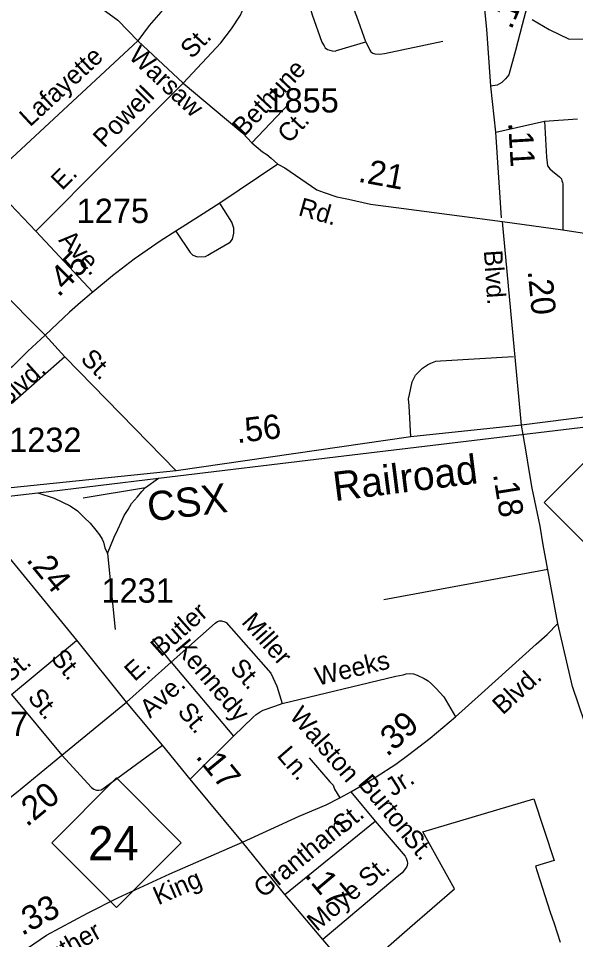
# Model space of a CAD drawing. Extents: x 2093524 to 2270757, y 289120 to 570408.
# Drawn here: x 2204399 to 2207262, y 451087 to 455825 of the extents above; entities that cross this region are included whole.
import ezdxf

# ---------------------------------------------------------------- set-up
doc = ezdxf.new("R2010")
doc.units = 0
for name, color, linetype in [('Exist Boundary Political City Limit New', 7, 'Continuous'), ('Exist Railroad Mainline', 7, 'Continuous'), ('Exist Railroad Mainline Label', 7, 'Continuous'), ('Exist Railroad Siding', 7, 'Continuous'), ('Exist Road Non-System Type 51', 7, 'Continuous'), ('Exist Road Non-System Type 51 Label', 7, 'Continuous'), ('Exist Road Primary NC Attributed', 7, 'Continuous'), ('Exist Road Primary NC Label', 7, 'Continuous'), ('Exist Road Primary NC Mileage Hundredths English Label', 7, 'Continuous'), ('Exist Road Primary NC Shield CELL', 7, 'Continuous'), ('Exist Road Primary NC Shield Number Label', 7, 'Continuous'), ('Exist Road Primary US Label', 7, 'Continuous'), ('Exist Road Primary US Mileage Hundredths English Label', 7, 'Continuous'), ('Exist Road Primary US UnDivided 4 Lane Attributed', 7, 'Continuous'), ('Exist Road Secondary Mileage Hundredths English Label', 7, 'Continuous'), ('Exist Road Secondary Type 51 Attributed', 7, 'Continuous'), ('Exist Road Secondary Type 51 Label', 7, 'Continuous'), ('Exist Road Secondary Type 51 Number Label', 7, 'Continuous'), ('Map Preparation Boundary City Limit Buffer Line', 7, 'Continuous')]:
    doc.layers.add(name, color=color, linetype=linetype)

msp = doc.modelspace()

# ---------------------------------------------------------------- linework, layer by layer
at = {"layer": 'Exist Boundary Political City Limit New'}
msp.add_lwpolyline([(2206259, 451017.8), (2206411, 451150.3), (2206639.8, 451348.4), (2206477.2, 451640.9), (2207046.8, 451810.6), (2207152.2, 451494.5), (2207056.5, 451465.6), (2207064.8, 451437.6), (2207130.8, 451229.2), (2207151.8, 451170), (2207182.8, 451074.3)], dxfattribs=at)
at = {"layer": 'Exist Railroad Mainline'}
for p, q in [((2206028, 453570.8), (2207788, 453781)), ((2205119.2, 453460.8), (2206028, 453570.8)), ((2204498.1, 453384.6), (2205119.2, 453460.8)), ((2204114.1, 453342.2), (2204498.1, 453384.6))]:
    msp.add_line(p, q, dxfattribs=at)
at = {"layer": 'Exist Railroad Siding'}
for p, q in [((2205051.6, 453412.3), (2205119.2, 453460.8)), ((2204732.1, 453360.3), (2205051.6, 453412.3)), ((2204855.9, 453073.1), (2204896.6, 452681.6))]:
    msp.add_line(p, q, dxfattribs=at)
for points in [[(2204498.1, 453384.6), (2204582.1, 453357), (2204664.3, 453317.7), (2204702.5, 453292), (2204736.6, 453258.2), (2204766.9, 453228.4), (2204797.3, 453192.7), (2204815.2, 453168.7), (2204829.5, 453146.8), (2204835.4, 453130.9), (2204843.7, 453102.9), (2204855.9, 453073.1)], [(2204855.9, 453073.1), (2204891.4, 453157.3), (2204909.2, 453197.3), (2204928.7, 453237.6), (2204942.5, 453269.5), (2204962.5, 453299.6), (2204980.1, 453329.7), (2205010, 453363.9), (2205033.8, 453392.3), (2205051.6, 453412.3)]]:
    msp.add_lwpolyline(points, dxfattribs=at)
at = {"layer": 'Exist Road Non-System Type 51'}
for p, q in [((2204237, 454992.2), (2205011.7, 455709.9)), ((2204488.9, 454731.9), (2205245.1, 455492.9)), ((2205599.1, 455185.3), (2205787.8, 455386.6)), ((2206852.8, 455239.5), (2207102, 455297.6)), ((2207102, 455297.6), (2207271.7, 455308.6)), ((2204237, 454992.2), (2204488.9, 454731.9)), ((2204488.9, 454731.9), (2204780.8, 454418.1)), ((2204238.5, 454494.2), (2204536.3, 454196.3)), ((2204536.3, 454196.3), (2204637, 454085.1)), ((2204637, 454085.1), (2205209.4, 453498.7)), ((2206277, 452837), (2207119.5, 452992.7)), ((2204363.2, 452347.9), (2204697.1, 452626.2)), ((2205183.6, 452513.5), (2205088.9, 452634.8)), ((2205183.6, 452513.5), (2204955.1, 452308.2)), ((2205183.6, 452513.5), (2205504, 452133.8)), ((2204363.2, 452347.9), (2204621.3, 452036)), ((2205504, 452133.8), (2205281.8, 451912.6)), ((2206107.7, 451848.2), (2206232.9, 451697.1)), ((2205767.5, 451320.1), (2206232.9, 451697.1))]:
    msp.add_line(p, q, dxfattribs=at)
for points in [[(2205428.4, 456179.3), (2205339.2, 456082.7), (2205241.9, 455972.1), (2205131, 455857.3), (2205071.3, 455788.9), (2205011.7, 455709.9)], [(2205245.1, 455492.9), (2205438.4, 455699), (2205493.4, 455771.9), (2205540.7, 455842.2), (2205548.7, 455862), (2205550.4, 455884.3), (2205540.3, 455922.2), (2205491.4, 456035.7), (2205428.4, 456179.3)], [(2206091.7, 455955.8), (2206001.9, 455943.2), (2205926.1, 455922.7), (2205912.2, 455916.7), (2205900.2, 455908.5), (2205896.4, 455898.7), (2205896.5, 455886.5), (2205908.8, 455844.6), (2205957.4, 455703), (2205969.5, 455685.2), (2205975.5, 455673.3), (2205987.5, 455665.5), (2205999.6, 455661.3), (2206011.7, 455659.4), (2206025.7, 455657.5), (2206033.7, 455659.7), (2206183.7, 455705.1), (2206204.1, 455661.4), (2206210.2, 455653.4), (2206220.3, 455647.3), (2206230.4, 455643.5), (2206254.3, 455641.7), (2206280.3, 455645.8), (2206579.6, 455707.7)], [(2206183.5, 455704.7), (2206138.5, 455836.1), (2206091.7, 455955.8)], [(2207038.3, 455820.4), (2207126.8, 455769.1), (2207229.1, 455717.9)], [(2207229.1, 455717.9), (2207578.8, 455720.4), (2207598.1, 455720.5)], [(2207102, 455297.6), (2207113, 455111.7), (2207115.3, 455081.8), (2207117.4, 455067.7), (2207129.5, 455051.7), (2207143.4, 455040), (2207179.8, 455010), (2207189.8, 455000.3), (2207191.9, 454990.1), (2207194, 454982.2), (2207195.9, 454974.3), (2207195.9, 454960.2), (2207196.6, 454737.2)], [(2205208.5, 454731), (2205281.1, 454621.3), (2205291.1, 454611.6), (2205295.3, 454607.6), (2205319.4, 454599.5), (2205359.4, 454600), (2205371.4, 454608), (2205389.3, 454618.1), (2205486.9, 454674.9), (2205498.7, 454690.7), (2205506.5, 454720.8), (2205506.4, 454747), (2205496.1, 454776.7), (2205433.5, 454874.4)], [(2204637, 454085.1), (2204380.9, 453857.7), (2204370.9, 453847.4), (2204359, 453843.3), (2204346.9, 453845.2), (2204336.8, 453851.3), (2204324.8, 453859.1), (2204250.5, 453930.5)], [(2206415.1, 453673.6), (2206406.2, 453833.2), (2206403.9, 453869.4), (2206407.7, 453891.3), (2206421.4, 453955.6), (2206439.2, 453989.7), (2206474.6, 454025.7), (2206500.6, 454043.9), (2206518.5, 454052.1), (2206544.6, 454062.4), (2206568.6, 454064.5), (2206942.3, 454086.9)], [(2205183.6, 452513.5), (2205410.3, 452715), (2205422.3, 452723.3), (2205432.2, 452727.3), (2205438.1, 452727.2), (2205442, 452727.1), (2205460, 452721.5), (2205466.1, 452717.5), (2205695.8, 452457), (2205726.3, 452391.5), (2205755, 452301.7)], [(2205755, 452301.7), (2206337.7, 452441.6), (2206375.6, 452449.7), (2206391.7, 452453.9), (2206413.4, 452456.1), (2206429.5, 452454.2), (2206447.7, 452448.2), (2206483.8, 452430.5), (2206503.9, 452418.6), (2206521.9, 452402.8), (2206546, 452379), (2206584.2, 452335.3), (2206644.1, 452233.7)], [(2205504, 452133.8), (2205605.3, 452230.6), (2205621.3, 452244.7), (2205641.3, 452258.7), (2205657.2, 452266.9), (2205720.9, 452289.2), (2205755, 452301.7)], [(2204621.3, 452036), (2204774.1, 451869), (2204786.4, 451861.2), (2204794.2, 451857.1), (2204800.4, 451855.3), (2204812.2, 451855.4), (2204824.4, 451857.5), (2204832.4, 451863.6), (2204846, 451873.5), (2205138.6, 452087.4)], [(2205892.7, 452022.8), (2205999.5, 451899.6), (2206015.5, 451881.6), (2206023.7, 451861.7), (2206050, 451815.9)], [(2206232.9, 451697.1), (2206386.1, 451516.3), (2206392.1, 451506.3), (2206396.1, 451490.2), (2206398.2, 451480.3), (2206396.3, 451468.2), (2206392.5, 451460.4), (2206370.6, 451430), (2206334.9, 451401.9), (2205963.3, 451087.5)]]:
    msp.add_lwpolyline(points, dxfattribs=at)
at = {"layer": 'Exist Road Primary NC Attributed'}
for points in [[(2206886.2, 454780.3), (2207196.6, 454737.2), (2207518, 454688.5), (2207562.6, 454684.3), (2208084.4, 454611.9), (2209396.4, 454465.5)], [(2205549.8, 451588.4), (2205840.8, 451722.4), (2205926.5, 451759), (2205980.4, 451781.2), (2206050, 451815.9), (2206107.7, 451848.2), (2206181.4, 451890.7), (2206237.2, 451925), (2206338.8, 451989.6), (2206404.4, 452040.1), (2206514.7, 452123.8), (2206644.1, 452233.7), (2206777.7, 452353.4), (2207058.8, 452606.6), (2207115.9, 452656.7), (2207170.1, 452713.8)], [(2204034.3, 450758.4), (2204099.7, 450801), (2204151.4, 450843.3), (2204543.5, 451109.7), (2204754.7, 451223.2), (2204910.1, 451302.1), (2205177.2, 451426), (2205549.8, 451588.4)]]:
    msp.add_lwpolyline(points, dxfattribs=at)
at = {"layer": 'Exist Road Primary NC Shield CELL'}
for points in [[(2207100, 453335.5), (2207433, 453668.5), (2207766, 453335.5), (2207433, 453002.5)], [(2204569.9, 451585.5), (2204902.9, 451918.5), (2205235.9, 451585.5), (2204902.9, 451252.5)]]:
    msp.add_lwpolyline(points, close=True, dxfattribs=at)
at = {"layer": 'Exist Road Primary US UnDivided 4 Lane Attributed'}
for points in [[(2206826.4, 455476.1), (2206805.9, 455770.4), (2206792, 455904.7), (2206756.4, 456110.4), (2206725.4, 456268.2), (2206706.5, 456402), (2206679.5, 456529.8), (2206634.5, 456659.3), (2206551, 456878.8), (2206486.2, 457016.2), (2206415.6, 457141.6), (2206281.9, 457364.7), (2206176.9, 457523.9), (2206116.5, 457587.4), (2205981.4, 457736.4), (2205849.4, 457870.4)], [(2206881.4, 454800.2), (2206852.8, 455239.5), (2206826.4, 455476.1)], [(2206984.4, 453733.4), (2206886.2, 454780.3)], [(2207170.1, 452713.8), (2207094.8, 453118.5), (2207080, 453214.3), (2207038.6, 453409.9), (2207021.9, 453509.6), (2207009.7, 453585.7), (2206992.5, 453686), (2206984.4, 453733.4)], [(2207497.3, 451562), (2207456.1, 451701.5), (2207417.5, 451819.1), (2207374.5, 451966.9), (2207339.7, 452110.6), (2207245.3, 452389.6), (2207170.1, 452713.8)]]:
    msp.add_lwpolyline(points, dxfattribs=at)
at = {"layer": 'Exist Road Secondary Type 51 Attributed'}
for points in [[(2207687.5, 457496.9), (2207597.3, 457397.9), (2207513.8, 457255.9), (2207388.6, 457024.9), (2207327.4, 456908), (2207250, 456764.1), (2207182.7, 456551.8), (2207135.3, 456387.6), (2207088, 456184.4), (2207057.4, 456059.2), (2206987.8, 455792), (2206953, 455659.8), (2206919.6, 455534.6), (2206902.3, 455514.2), (2206883.5, 455495.6), (2206858.4, 455481.7), (2206826.4, 455476.1)], [(2204298.6, 456295.3), (2204369.1, 456244.1), (2204452.3, 456180), (2204676.4, 455987.8), (2204909.1, 455815.8), (2205011.7, 455709.9), (2205245.1, 455492.9), (2205468.3, 455306.3), (2205552.9, 455235.1), (2205599.1, 455185.3), (2205653.6, 455139.6), (2205675.6, 455125.7), (2205697.5, 455105.9), (2205731.7, 455076.4)], [(2205731.7, 455076.4), (2205433.5, 454874.4), (2205329.8, 454807.6), (2205208.5, 454731), (2205126.8, 454680.1), (2204993.4, 454587.4), (2204882.2, 454500.7), (2204780.8, 454418.1), (2204774.8, 454412), (2204717.1, 454363.6), (2204661.6, 454315.2), (2204600.1, 454256.7), (2204536.3, 454196.3), (2204447, 454113.8), (2204367.7, 454035.4), (2204308.8, 453983.6), (2204250.5, 453930.5), (2204167.1, 453844.2), (2204133, 453813.8), (2204111.4, 453795.8), (2204075.4, 453767.3), (2203980, 453720.7), (2203916.3, 453686.6), (2203838.4, 453643.8)], [(2205731.7, 455076.4), (2205768.1, 455056.6), (2205933, 454943.1), (2205970.6, 454930.6), (2206034.6, 454908.3), (2206095.8, 454895.8), (2206208.5, 454869.4), (2206379.7, 454847.1), (2206886.2, 454780.3)], [(2209419.4, 454023.9), (2208768.4, 453945.4), (2208504.7, 453913.6), (2208057.3, 453864.8), (2207456, 453792.6), (2206984.4, 453733.4)], [(2206984.4, 453733.4), (2206415.1, 453673.6), (2205209.4, 453498.7), (2204078.2, 453381.6)], [(2204955.1, 452308.2), (2204699.3, 452628.1), (2204114.1, 453342.2)], [(2204173.9, 451675), (2204388.6, 451844.6), (2204621.3, 452036), (2204955.1, 452308.2)], [(2205549.8, 451588.4), (2205281.8, 451912.6), (2205138.6, 452087.4), (2204955.1, 452308.2)], [(2207251.7, 449874.1), (2206820.1, 450152.7), (2206712, 450235.5), (2206525.9, 450407.2), (2206480.3, 450463.6), (2206113.6, 450910.6), (2205963.3, 451087.5), (2205767.5, 451320.1), (2205549.8, 451588.4)]]:
    msp.add_lwpolyline(points, dxfattribs=at)
at = {"layer": 'Map Preparation Boundary City Limit Buffer Line'}
msp.add_lwpolyline([(2206259, 451017.8), (2206411, 451150.3), (2206639.8, 451348.4), (2206477.2, 451640.9), (2207046.8, 451810.6), (2207152.2, 451494.5), (2207056.5, 451465.6), (2207064.8, 451437.6), (2207130.8, 451229.2), (2207151.8, 451170), (2207182.8, 451074.3)], dxfattribs=at)

# ---------------------------------------------------------------- texts
at = {"layer": 'Exist Railroad Mainline Label'}
for s, rotation, p in [('Railroad', 7.1464, (2206024.6, 453342.3)), ('CSX', 6.9059, (2205070.1, 453237.6))]:
    msp.add_text(s, height=150, rotation=rotation, dxfattribs=at).set_placement(p)
at = {"layer": 'Exist Road Non-System Type 51 Label'}
for s, rotation, p in [('St.', 46.8317, (2205290.9, 455613.7)), ('Lafayette', 42.8139, (2204458.2, 455264.2)), ('Bethune', 46.842, (2205558.3, 455213.7)), ('Powell', 45.1797, (2204839.9, 455155)), ('Ct.', 46.842, (2205789.4, 455177.5)), ('E.', 45.1797, (2204623.2, 454936.9)), ('Ave.', 312.9247, (2204602, 454682.6)), ('St.', 314.9859, (2204713.4, 454068.7)), ('Butler', 41.6201, (2205130.7, 452537.9)), ('Miller', 311.4053, (2205541.4, 452717.9)), ('Kennedy', 310.1618, (2205199.1, 452583.1)), ('St.', 39.8165, (2204352.7, 452405)), ('E.', 41.951, (2204996.4, 452411.5)), ('St.', 311.4053, (2205481.7, 452481.8)), ('Weeks', 13.499, (2205935.9, 452392.3)), ('Ave.', 41.6201, (2205075.1, 452222.3)), ('St.', 309.5403, (2204442.3, 452331.2)), ('St.', 310.1618, (2205212.1, 452257.7)), ('Walston', 310.9191, (2205787.4, 452234.9)), ('Ln.', 310.9191, (2205722.6, 452031.9)), ('Burton', 309.6542, (2206139.1, 451887.5)), ('St.', 39.0138, (2206062.6, 451624.6)), ('Grantham', 39.0138, (2205656, 451297.8)), ('St.', 310.2637, (2206369.3, 451605.5)), ('St.', 40.2222, (2206196.7, 451349.4)), ('Moye', 40.2222, (2205932.3, 451125.8))]:
    msp.add_text(s, height=95, rotation=rotation, dxfattribs=at).set_placement(p)
at = {"layer": 'Exist Road Primary NC Label'}
for s, rotation, p in [('Blvd.', 42.6535, (2206887.7, 452239.4)), ('Jr.', 32.4141, (2206323.5, 451820.9)), ('King', 23.5585, (2205117.3, 451263.3)), ('Luther', 29.5583, (2204520.1, 450925))]:
    msp.add_text(s, height=95, rotation=rotation, dxfattribs=at).set_placement(p)
at = {"layer": 'Exist Road Primary NC Mileage Hundredths English Label'}
for s, rotation, p in [('.39', 42.2365, (2206293.8, 452024.1)), ('.33', 28.2587, (2204417.4, 451105.3))]:
    msp.add_text(s, height=125, rotation=rotation, dxfattribs=at).set_placement(p)
at = {"layer": 'Exist Road Primary NC Shield Number Label'}
msp.add_text('24', height=175, dxfattribs=at).set_placement((2204757.1, 451495.8))
at = {"layer": 'Exist Road Primary US Label'}
msp.add_text('Blvd.', height=95, rotation=273.7803, dxfattribs=at).set_placement((2206790.4, 454631.1))
at = {"layer": 'Exist Road Primary US Mileage Hundredths English Label'}
for s, rotation, p in [('.11', 273.3331, (2206915.5, 455289.6)), ('.20', 275.5146, (2207015.6, 454526.5)), ('.18', 279.1601, (2206837.1, 453481.3))]:
    msp.add_text(s, height=125, rotation=rotation, dxfattribs=at).set_placement(p)
at = {"layer": 'Exist Road Secondary Mileage Hundredths English Label'}
for s, rotation, p in [('.14', 67.1785, (2206931.8, 455764)), ('.21', 349.5926, (2206140.5, 454986)), ('.45', 45.4026, (2204604.7, 454387.6)), ('.56', 6.7278, (2205523.3, 453640.6)), ('.24', 309.3329, (2204435.3, 453038.9)), ('.17', 309.3213, (2205305.8, 452027.2)), ('.20', 39.4428, (2204442.3, 451663.8)), ('.17', 310.0928, (2205866.3, 451415.1))]:
    msp.add_text(s, height=125, rotation=rotation, dxfattribs=at).set_placement(p)
at = {"layer": 'Exist Road Secondary Type 51 Label'}
for s, rotation, p in [('Warsaw', 316.8876, (2204959.8, 455624.5)), ('Rd.', 344.1095, (2205832.1, 454813.9)), ('Blvd.', 41.82, (2204336.8, 453821.2)), ('St.', 309.3329, (2204560.7, 452533.7))]:
    msp.add_text(s, height=95, rotation=rotation, dxfattribs=at).set_placement(p)
at = {"layer": 'Exist Road Secondary Type 51 Number Label'}
for s, p in [('1855', (2205673.2, 455341.5)), ('1275', (2204698.3, 454773.1)), ('1232', (2204351.2, 453595.7)), ('1231', (2204825.7, 452820.1)), ('1227', (2204077.6, 452134.5))]:
    msp.add_text(s, height=125, dxfattribs=at).set_placement(p)

doc.saveas('drawing.dxf')
